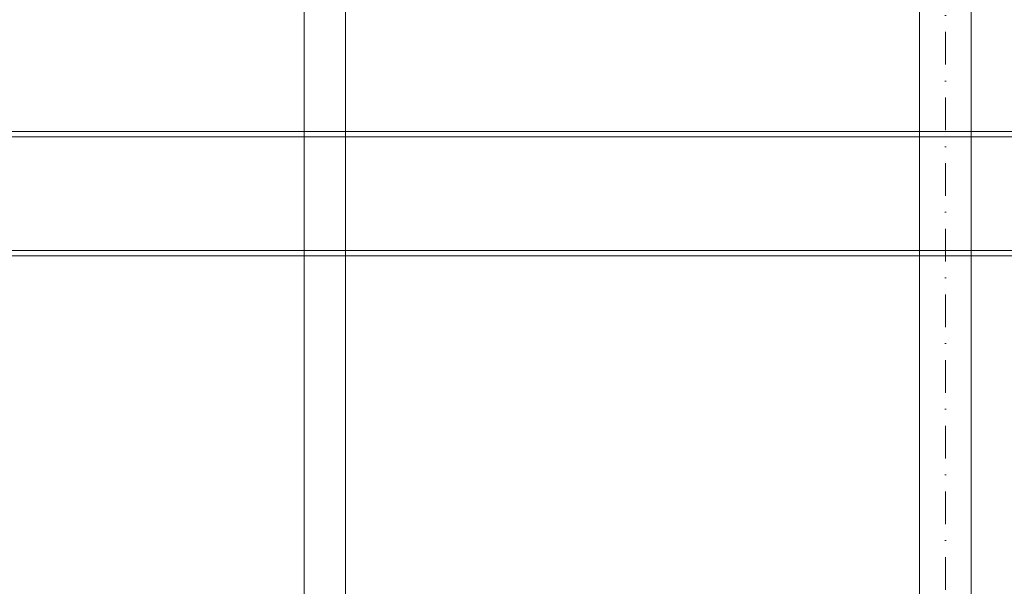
# Model space of a CAD drawing. Header units: millimetres. Extents: x -916886 to 3713765, y -2985421 to 1675785.
# Tile 157 of 656: x 117600 to 127119, y -64710 to -59229. Entities that reach past the tile are written whole.
import ezdxf

# ---------------------------------------------------------------- set-up
doc = ezdxf.new("R2010")
doc.units = ezdxf.units.MM
doc.linetypes.add('CENTERX2', pattern=[101.6, 63.5, -12.7, 12.7, -12.7])
doc.linetypes.add('DASHDOT', pattern=[25.4, 12.7, -6.35, 0, -6.35])
doc.layers.add('A99_S_kce-pohl', color=7, linetype='Continuous', lineweight=5)
doc.layers.add('A99_S_osy', color=1, linetype='CENTERX2', lineweight=5)

msp = doc.modelspace()

# ---------------------------------------------------------------- linework, layer by layer
at = {"layer": 'A99_S_kce-pohl', "linetype": 'Continuous'}
for p, q in [((126300, -69290.1), (126300, -57267)), ((126800, -69290.1), (126800, -57267)), ((120350, -69290.1), (120350, -58170.1)), ((120750, -69290.1), (120750, -58170.1))]:
    msp.add_line(p, q, dxfattribs=at)
for points in [[(5750, -60310.1), (150300, -60310.1)], [(5750, -60362.6), (150300, -60362.6)], [(5750, -61462.6), (150300, -61462.6)], [(5750, -61512.6), (150300, -61512.6)]]:
    msp.add_lwpolyline(points, dxfattribs=at)
at = {"layer": 'A99_S_osy', "linetype": 'DASHDOT', "lineweight": 5, "ltscale": 25}
msp.add_line((126550, -71730.1), (126550, -53340.1), dxfattribs=at)

doc.saveas('drawing.dxf')
